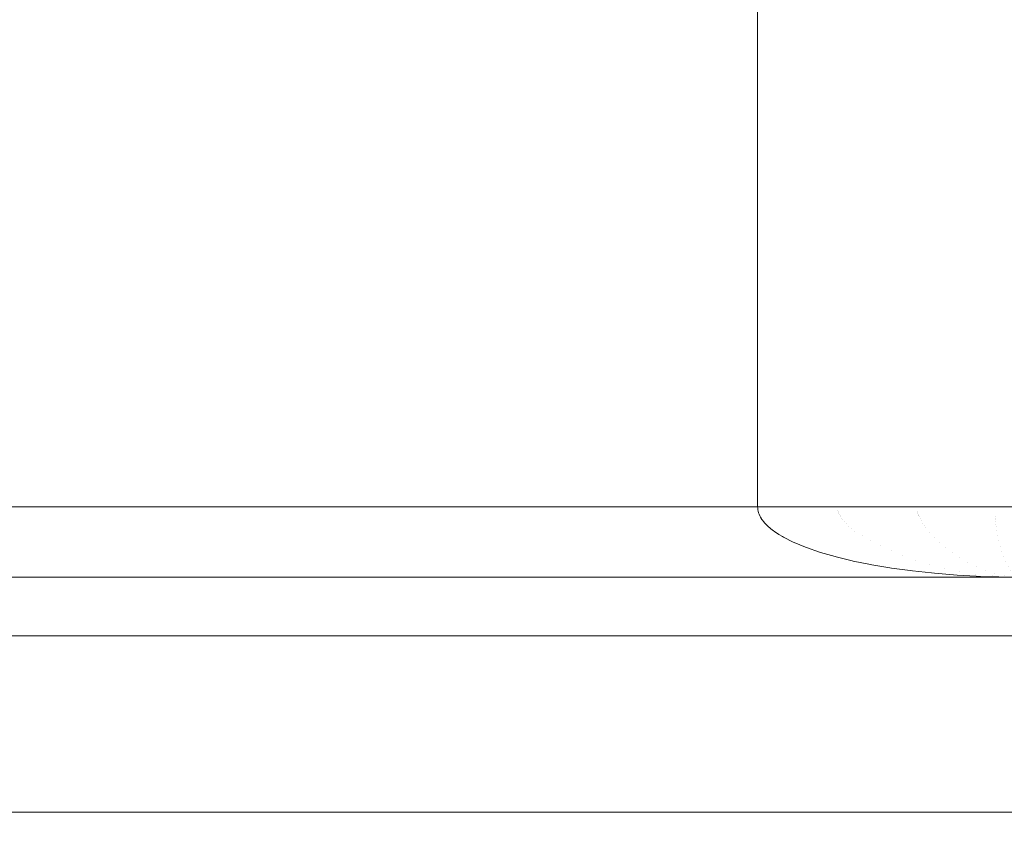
# Model space of a CAD drawing. Header units: inches. Extents: x -412 to -304, y -62 to 18.
# Tile 327 of 656: x -354.398 to -354.068, y -29.71 to -29.435. Entities that reach past the tile are written whole.
import ezdxf

# ---------------------------------------------------------------- set-up
doc = ezdxf.new("R2010")
doc.units = ezdxf.units.IN
doc.header["$LTSCALE"] = 32
doc.header["$MEASUREMENT"] = 0
for name, color, linetype, lineweight in [('Black', 7, 'Continuous', 18), ('Drawing', 7, 'Continuous', 18), ('GDSPowerModule-White', 7, 'Continuous', 13), ('None', 7, 'Continuous', 18), ('SolidLine', 7, 'Continuous', 15), ('Wood_1-H', 7, 'Continuous', 13)]:
    doc.layers.add(name, color=color, linetype=linetype, lineweight=lineweight)

# ---------------------------------------------------------------- blocks, each defined once
blk = doc.blocks.new('Group-20')
at = {"layer": 'Black'}
for points in [[(-34.54794, 16.53613, 28.9791), (34.54794, 16.53613, 28.9791), (34.54794, -16.53613, 28.9791), (-34.54794, -16.53613, 28.9791)], [(-34.54794, 16.53613, 27.70079), (34.54794, 16.53613, 27.70079), (34.54794, -16.53613, 27.70079), (-34.54794, -16.53613, 27.70079)]]:
    blk.add_3dface(points, dxfattribs=at)
at = {"layer": 'Wood_1-H'}
for points in [[(-35.96494, 17.95313, 28.99879), (35.96494, 17.95313, 28.99879), (35.96494, -17.95313, 28.99879), (-35.96494, -17.95313, 28.99879)], [(-35.96494, 17.95313, 28.9791), (35.96494, 17.95313, 28.9791), (35.96494, -17.95313, 28.9791), (-35.96494, -17.95313, 28.9791)]]:
    blk.add_3dface(points, dxfattribs=at)
blk = doc.blocks.new('MpHtAdjTrough-1095 (3D)')
at = {"layer": 'Black'}
for points in [[(-17.3622, 7.15669, -4.03907), (17.3622, 7.15669, -4.03907), (17.3622, 2.59974, -4.03907), (-17.3622, 2.59974, -4.03907)], [(17.3622, 7.15669, -3.97923), (-17.3622, 7.15669, -3.97923), (-17.3622, 2.61996, -3.97923), (17.3622, 2.61996, -3.97923)]]:
    blk.add_3dface(points, dxfattribs=at)
blk = doc.blocks.new('MP-Hardwire (3D)')
at = {"layer": 'Black'}
for points, invisible_edges in [([(-4.13831, 0.4331, -1.496), (-4.13831, -0.43305, -1.496), (-6.57222, -0.47242, -1.496), (-6.57222, 0.82644, -1.496)], 10), ([(5.42778, 0.76766), (-6.89244, -0.27599), (-6.88472, -0.27565)], 9), ([(-6.79748, 0.34873), (-6.89244, -0.27599), (5.42778, 0.76766)], 11), ([(-6.88472, -0.27565), (5.66357, 0.31982), (5.66, 0.32668), (5.42778, 0.76766)], 13), ([(-6.88472, -0.27565), (5.66772, 0.3133), (5.66357, 0.31982)], 9), ([(5.67243, 0.30717), (5.66772, 0.3133), (-6.88472, -0.27565)], 10), ([(-6.88472, -0.27565), (-6.87699, -0.27599), (5.67765, 0.30148), (5.67243, 0.30717)], 10), ([(-6.87699, -0.27599), (-6.86933, -0.277), (5.67765, 0.30148)], 10), ([(5.67765, 0.30148), (-6.86933, -0.277), (-6.86179, -0.27867)], 9), ([(5.67765, 0.30148), (-6.86179, -0.27867), (-6.85442, -0.28099)], 9), ([(-6.85442, -0.28099), (-6.84728, -0.28395), (5.67765, 0.30148)], 10), ([(-6.84728, -0.28395), (-6.84042, -0.28752), (5.67765, 0.30148)], 10), ([(5.67765, 0.30148), (-6.84042, -0.28752), (-6.83391, -0.29167)], 9), ([(5.67765, 0.30148), (-6.83391, -0.29167), (-6.82778, -0.29638)], 9), ([(-6.82778, -0.29638), (-6.82208, -0.3016), (5.67765, 0.30148)], 10), ([(5.67765, 0.30148), (-6.82208, -0.3016), (-6.81686, -0.30729)], 9), ([(-6.81686, -0.30729), (-6.81215, -0.31342), (5.67765, 0.30148)], 10), ([(5.67765, 0.30148), (-6.81215, -0.31342), (-6.808, -0.31994)], 9), ([(-6.808, -0.31994), (-6.80443, -0.3268), (5.67765, 0.30148)], 10), ([(-6.80443, -0.3268), (-6.80147, -0.33394), (5.67765, 0.30148)], 10), ([(5.67765, 0.30148), (-6.80147, -0.33394), (-6.79915, -0.34131)], 9), ([(-6.79915, -0.34131), (-6.79748, -0.34885), (5.67765, 0.30148)], 10), ([(5.67765, 0.30148), (-6.79748, -0.34885), (-6.79647, -0.35651)], 9), ([(-6.79647, -0.35651), (-6.79613, -0.36423), (5.67765, 0.30148)], 10), ([(5.68334, 0.29625), (5.67765, 0.30148), (-6.79613, -0.36423), (5.74028, -0.27565)], 14)]:
    blk.add_3dface(points, dxfattribs=dict(at, invisible_edges=invisible_edges))
for points in [[(-4.13831, 0.4331, -1.496), (-4.13831, 0.4331, -1.06471), (-4.13831, -0.43305, -1.06471), (-4.13831, -0.43305, -1.496)], [(-4.13831, -0.43305, -1.06471), (-4.13831, 0.4331, -1.06471), (-3.78398, 0.4331, -1.06471), (-3.78398, -0.43305, -1.06471)]]:
    blk.add_3dface(points, dxfattribs=at)
at = {"layer": 'GDSPowerModule-White'}
for points in [[(-4.13831, -0.43305, -1.57474), (-4.19736, -0.49044, -1.496), (-4.19736, 0.49049, -1.496), (-4.13831, 0.4331, -1.57474)], [(-4.13831, 0.4331, -1.496), (-4.13831, -0.43305, -1.496), (-4.13831, -0.43305, -1.57474), (-4.13831, 0.4331, -1.57474)], [(-4.095, 0.39179, -1.51325), (-3.82728, 0.39179, -1.51325), (-3.82728, 0.07742, -1.5152), (-4.095, 0.07742, -1.5152)]]:
    blk.add_3dface(points, dxfattribs=at)
for points, invisible_edges in [([(-4.19736, 0.49049, -1.496), (-4.19736, -0.49044, -1.496), (-4.13831, -0.43305, -1.496), (-4.13831, 0.4331, -1.496)], 10), ([(-4.11862, 0.39164, -1.48963), (-4.11853, 0.39165, -1.49165), (-4.11851, -0.00349, -1.49413)], 10), ([(-4.11851, -0.00349, -1.49413), (-4.11857, -0.00525, -1.49367), (-4.11862, 0.39164, -1.48963)], 10), ([(-4.11857, -0.00525, -1.49367), (-4.11862, -0.0112, -1.49212), (-4.11862, 0.39164, -1.48963)], 8), ([(-4.11862, -0.41455, -1.49276), (-4.11862, 0.33842, -1.29101), (-4.11862, 0.39164, -1.48963), (-4.11862, -0.0112, -1.49212)], 8), ([(-4.11853, 0.39165, -1.49169), (-4.11826, 0.39167, -1.49373), (-4.11825, 0.00417, -1.49613)], 10), ([(-4.11825, 0.00417, -1.49613), (-4.11833, 0.00269, -1.49574), (-4.11853, 0.39165, -1.49169)], 10), ([(-4.11853, 0.39165, -1.49165), (-4.11853, 0.39165, -1.49169), (-4.11851, -0.00349, -1.49413)], 10), ([(-4.11833, 0.00269, -1.49574), (-4.11851, -0.00349, -1.49413), (-4.11853, 0.39165, -1.49169)], 10), ([(-4.11826, 0.39167, -1.49373), (-4.11784, 0.39168, -1.49562), (-4.1178, 0.01172, -1.49809)], 10), ([(-4.1178, 0.01172, -1.49809), (-4.1179, 0.0105, -1.49777), (-4.11826, 0.39167, -1.49373)], 10), ([(-4.1179, 0.0105, -1.49777), (-4.11825, 0.00417, -1.49613), (-4.11826, 0.39167, -1.49373)], 10), ([(-4.11784, 0.39168, -1.49562), (-4.11782, 0.39168, -1.49574), (-4.1178, 0.01172, -1.49809)], 10), ([(-4.11729, 0.01811, -1.49975), (-4.11782, 0.39168, -1.49574), (-4.11731, 0.39169, -1.49734)], 9), ([(-4.11729, 0.01811, -1.49975), (-4.1178, 0.01172, -1.49809), (-4.11782, 0.39168, -1.49574)], 10), ([(-4.11731, 0.39169, -1.49734), (-4.11724, 0.39169, -1.49756), (-4.11729, 0.01811, -1.49975)], 10), ([(-4.11719, 0.01909, -1.50001), (-4.11729, 0.01811, -1.49975), (-4.11724, 0.39169, -1.49756)], 10), ([(-4.11724, 0.39169, -1.49756), (-4.1172, 0.39169, -1.49771), (-4.11719, 0.01909, -1.50001)], 10), ([(-4.11651, 0.02546, -1.50167), (-4.1172, 0.39169, -1.49771), (-4.11648, 0.3917, -1.49944)], 9), ([(-4.11651, 0.02546, -1.50167), (-4.11719, 0.01909, -1.50001), (-4.1172, 0.39169, -1.49771)], 10), ([(-4.1164, 0.02624, -1.50187), (-4.11651, 0.02546, -1.50167), (-4.11648, 0.3917, -1.49944)], 10), ([(-4.11648, 0.3917, -1.49944), (-4.11641, 0.3917, -1.49961), (-4.1164, 0.02624, -1.50187)], 10), ([(-4.11641, 0.3917, -1.49961), (-4.11546, 0.39171, -1.50144), (-4.11545, 0.03309, -1.50366)], 10), ([(-4.11545, 0.03309, -1.50366), (-4.11555, 0.03248, -1.5035), (-4.11641, 0.3917, -1.49961)], 10), ([(-4.11555, 0.03248, -1.5035), (-4.1164, 0.02624, -1.50187), (-4.11641, 0.3917, -1.49961)], 10), ([(-4.11444, 0.03913, -1.50523), (-4.11546, 0.39171, -1.50144), (-4.11448, 0.39172, -1.50298)], 9), ([(-4.11444, 0.03913, -1.50523), (-4.11545, 0.03309, -1.50366), (-4.11546, 0.39171, -1.50144)], 10), ([(-4.11448, 0.39172, -1.50298), (-4.11437, 0.39172, -1.50314), (-4.11434, 0.03961, -1.50535)], 10), ([(-4.11434, 0.03961, -1.50535), (-4.11444, 0.03913, -1.50523), (-4.11448, 0.39172, -1.50298)], 10), ([(-4.11437, 0.39172, -1.50314), (-4.11435, 0.39172, -1.50318), (-4.11434, 0.03961, -1.50535)], 10), ([(-4.11318, 0.04536, -1.50685), (-4.11435, 0.39172, -1.50318), (-4.11324, 0.39173, -1.50462)], 9), ([(-4.11318, 0.04536, -1.50685), (-4.11434, 0.03961, -1.50535), (-4.11435, 0.39172, -1.50318)], 10), ([(-4.11324, 0.39173, -1.50462), (-4.11309, 0.39173, -1.50481), (-4.11309, 0.04575, -1.50695)], 10), ([(-4.11309, 0.04575, -1.50695), (-4.11318, 0.04536, -1.50685), (-4.11324, 0.39173, -1.50462)], 10), ([(-4.1118, 0.05111, -1.50835), (-4.11309, 0.39173, -1.50481), (-4.11186, 0.39174, -1.50616)], 9), ([(-4.1118, 0.05111, -1.50835), (-4.11309, 0.04575, -1.50695), (-4.11309, 0.39173, -1.50481)], 10), ([(-4.11186, 0.39174, -1.50616), (-4.1117, 0.39174, -1.50633), (-4.1117, 0.05145, -1.50843)], 10), ([(-4.1117, 0.05145, -1.50843), (-4.1118, 0.05111, -1.50835), (-4.11186, 0.39174, -1.50616)], 10), ([(-4.1117, 0.39174, -1.50633), (-4.11122, 0.39175, -1.50677), (-4.11018, 0.05667, -1.50979)], 10), ([(-4.11018, 0.05667, -1.50979), (-4.11029, 0.05635, -1.50971), (-4.1117, 0.39174, -1.50633)], 10), ([(-4.11029, 0.05635, -1.50971), (-4.1117, 0.05145, -1.50843), (-4.1117, 0.39174, -1.50633)], 10), ([(-4.11018, 0.05667, -1.50979), (-4.11122, 0.39175, -1.50677), (-4.11033, 0.39175, -1.50759)], 9), ([(-4.11033, 0.39175, -1.50759), (-4.11018, 0.39175, -1.50773), (-4.11018, 0.05667, -1.50979)], 10), ([(-4.10867, 0.06106, -1.51094), (-4.11018, 0.39175, -1.50773), (-4.10866, 0.39176, -1.50889)], 9), ([(-4.10867, 0.06106, -1.51094), (-4.11018, 0.05667, -1.50979), (-4.11018, 0.39175, -1.50773)], 10), ([(-4.10854, 0.06137, -1.51102), (-4.10867, 0.06106, -1.51094), (-4.10866, 0.39176, -1.50889)], 10), ([(-4.10866, 0.39176, -1.50889), (-4.10855, 0.39176, -1.50898), (-4.10854, 0.06137, -1.51102)], 10), ([(-4.10855, 0.39176, -1.50898), (-4.10848, 0.39176, -1.50902), (-4.10681, 0.06552, -1.5121)], 10), ([(-4.10681, 0.06552, -1.5121), (-4.10697, 0.06521, -1.51202), (-4.10855, 0.39176, -1.50898)], 10), ([(-4.10697, 0.06521, -1.51202), (-4.10854, 0.06137, -1.51102), (-4.10855, 0.39176, -1.50898)], 10), ([(-4.10848, 0.39176, -1.50902), (-4.10684, 0.39177, -1.51007), (-4.10681, 0.06552, -1.5121)], 10), ([(-4.10684, 0.39177, -1.51007), (-4.10681, 0.39177, -1.51009), (-4.10681, 0.06552, -1.5121)], 10), ([(-4.10681, 0.39177, -1.51009), (-4.10629, 0.39177, -1.51036), (-4.10498, 0.06911, -1.51303)], 10), ([(-4.10498, 0.06911, -1.51303), (-4.10518, 0.06877, -1.51294), (-4.10681, 0.39177, -1.51009)], 10), ([(-4.10518, 0.06877, -1.51294), (-4.10681, 0.06552, -1.5121), (-4.10681, 0.39177, -1.51009)], 10), ([(-4.10629, 0.39177, -1.51036), (-4.10498, 0.39177, -1.51104), (-4.10498, 0.06911, -1.51303)], 10), ([(-4.10498, 0.39177, -1.51104), (-4.10332, 0.07174, -1.51372), (-4.10426, 0.07033, -1.51335)], 9), ([(-4.10498, 0.39177, -1.51104), (-4.10483, 0.39177, -1.5111), (-4.10308, 0.07206, -1.5138)], 10), ([(-4.10308, 0.07206, -1.5138), (-4.10332, 0.07174, -1.51372), (-4.10498, 0.39177, -1.51104)], 10), ([(-4.10426, 0.07033, -1.51335), (-4.10498, 0.06911, -1.51303), (-4.10498, 0.39177, -1.51104)], 10), ([(-4.10308, 0.07206, -1.5138), (-4.10483, 0.39177, -1.5111), (-4.10451, 0.39177, -1.51123)], 9), ([(-4.10451, 0.39177, -1.51123), (-4.10308, 0.39178, -1.51183), (-4.10308, 0.07206, -1.5138)], 10), ([(-4.10308, 0.39178, -1.51183), (-4.10141, 0.07409, -1.51433), (-4.10237, 0.07299, -1.51404)], 9), ([(-4.10111, 0.07439, -1.51441), (-4.10141, 0.07409, -1.51433), (-4.10308, 0.39178, -1.51183), (-4.10303, 0.39178, -1.51184)], 10), ([(-4.10237, 0.07299, -1.51404), (-4.10308, 0.07206, -1.5138), (-4.10308, 0.39178, -1.51183)], 10), ([(-4.10303, 0.39178, -1.51184), (-4.10258, 0.39178, -1.51198), (-4.10111, 0.07439, -1.51441)], 10), ([(-4.10111, 0.07439, -1.51441), (-4.10258, 0.39178, -1.51198), (-4.10186, 0.39178, -1.51221)], 9), ([(-4.10186, 0.39178, -1.51221), (-4.10111, 0.39178, -1.51245), (-4.10111, 0.07439, -1.51441)], 10), ([(-4.10111, 0.39178, -1.51245), (-4.09947, 0.07582, -1.51478), (-4.09996, 0.07545, -1.51468)], 9), ([(-4.10111, 0.39178, -1.51245), (-4.10082, 0.39178, -1.51251), (-4.0991, 0.07607, -1.51485)], 10), ([(-4.0991, 0.07607, -1.51485), (-4.09947, 0.07582, -1.51478), (-4.10111, 0.39178, -1.51245)], 10), ([(-4.09996, 0.07545, -1.51468), (-4.10044, 0.07503, -1.51458), (-4.10111, 0.39178, -1.51245)], 10), ([(-4.10044, 0.07503, -1.51458), (-4.10111, 0.07439, -1.51441), (-4.10111, 0.39178, -1.51245)], 10), ([(-4.0991, 0.07607, -1.51485), (-4.10082, 0.39178, -1.51251), (-4.09995, 0.39178, -1.5127)], 9), ([(-4.09995, 0.39178, -1.5127), (-4.09989, 0.39178, -1.51272), (-4.0991, 0.07607, -1.51485)], 10), ([(-4.09989, 0.39178, -1.51272), (-4.09912, 0.39178, -1.51289), (-4.0991, 0.07607, -1.51485)], 10), ([(-4.09912, 0.39178, -1.51289), (-4.0991, 0.39178, -1.51289), (-4.0991, 0.07607, -1.51485)], 10), ([(-4.0991, 0.39178, -1.51289), (-4.09845, 0.39179, -1.51298), (-4.09706, 0.07708, -1.51511)], 10), ([(-4.0991, 0.39178, -1.51289), (-4.09848, 0.07645, -1.51495), (-4.09897, 0.07616, -1.51487)], 9), ([(-4.0991, 0.39178, -1.51289), (-4.09798, 0.07671, -1.51501), (-4.09848, 0.07645, -1.51495)], 9), ([(-4.09897, 0.07616, -1.51487), (-4.0991, 0.07607, -1.51485), (-4.0991, 0.39178, -1.51289)], 10), ([(-4.0991, 0.39178, -1.51289), (-4.09749, 0.07693, -1.51507), (-4.09798, 0.07671, -1.51501)], 9), ([(-4.09706, 0.07708, -1.51511), (-4.09749, 0.07693, -1.51507), (-4.0991, 0.39178, -1.51289)], 10), ([(-4.09845, 0.39179, -1.51298), (-4.0978, 0.39179, -1.51306), (-4.09706, 0.07708, -1.51511)], 10), ([(-4.09706, 0.07708, -1.51511), (-4.0978, 0.39179, -1.51306), (-4.09717, 0.39179, -1.51315)], 9), ([(-4.09717, 0.39179, -1.51315), (-4.09706, 0.39179, -1.51316), (-4.09706, 0.07708, -1.51511)], 10), ([(-4.09706, 0.39179, -1.51316), (-4.09649, 0.07724, -1.51515), (-4.09699, 0.07711, -1.51511)], 9), ([(-4.09706, 0.39179, -1.51316), (-4.096, 0.07734, -1.51518), (-4.09649, 0.07724, -1.51515)], 9), ([(-4.09699, 0.07711, -1.51511), (-4.09706, 0.07708, -1.51511), (-4.09706, 0.39179, -1.51316)], 10), ([(-4.09706, 0.39179, -1.51316), (-4.0955, 0.0774, -1.51519), (-4.096, 0.07734, -1.51518)], 9), ([(-4.09706, 0.39179, -1.51316), (-4.09606, 0.39179, -1.51321), (-4.095, 0.07742, -1.5152)], 10), ([(-4.095, 0.07742, -1.5152), (-4.0955, 0.0774, -1.51519), (-4.09706, 0.39179, -1.51316)], 10), ([(-4.09606, 0.39179, -1.51321), (-4.09553, 0.39179, -1.51323), (-4.095, 0.07742, -1.5152)], 10), ([(-4.09553, 0.39179, -1.51323), (-4.095, 0.39179, -1.51325), (-4.095, 0.07742, -1.5152)], 8), ([(-4.11862, 0.33842, -1.29101), (-4.11862, -0.41455, -1.49276), (-3.80366, -0.41455, -1.49276), (-3.80366, 0.33842, -1.29101)], 10), ([(-4.09947, 0.07582, -1.51478), (-4.0991, 0.07607, -1.51485), (-4.09802, 0.04978, -1.51632)], 10), ([(-4.0991, 0.07607, -1.51485), (-4.09897, 0.07616, -1.51487), (-4.09802, 0.04978, -1.51632)], 10), ([(-4.09897, 0.07616, -1.51487), (-4.09848, 0.07645, -1.51495), (-4.09764, 0.04998, -1.51636)], 10), ([(-4.09764, 0.04998, -1.51636), (-4.09802, 0.04978, -1.51632), (-4.09897, 0.07616, -1.51487)], 11), ([(-4.09848, 0.07645, -1.51495), (-4.09798, 0.07671, -1.51501), (-4.09726, 0.05015, -1.5164)], 10), ([(-4.09726, 0.05015, -1.5164), (-4.09764, 0.04998, -1.51636), (-4.09848, 0.07645, -1.51495)], 11), ([(-4.09798, 0.07671, -1.51501), (-4.09749, 0.07693, -1.51507), (-4.09688, 0.05029, -1.51643)], 10), ([(-4.09688, 0.05029, -1.51643), (-4.09726, 0.05015, -1.5164), (-4.09798, 0.07671, -1.51501)], 11), ([(-4.09749, 0.07693, -1.51507), (-4.09706, 0.07708, -1.51511), (-4.0965, 0.05041, -1.51646)], 10), ([(-4.0965, 0.05041, -1.51646), (-4.09688, 0.05029, -1.51643), (-4.09749, 0.07693, -1.51507)], 11), ([(-4.09706, 0.07708, -1.51511), (-4.09699, 0.07711, -1.51511), (-4.0965, 0.05041, -1.51646)], 10), ([(-4.09699, 0.07711, -1.51511), (-4.09649, 0.07724, -1.51515), (-4.09612, 0.05051, -1.51648)], 10), ([(-4.09612, 0.05051, -1.51648), (-4.0965, 0.05041, -1.51646), (-4.09699, 0.07711, -1.51511)], 11), ([(-4.096, 0.07734, -1.51518), (-4.09575, 0.05057, -1.51649), (-4.09612, 0.05051, -1.51648), (-4.09649, 0.07724, -1.51515)], 7), ([(-4.0955, 0.0774, -1.51519), (-4.09537, 0.05061, -1.5165), (-4.09575, 0.05057, -1.51649), (-4.096, 0.07734, -1.51518)], 7), ([(-4.095, 0.07742, -1.5152), (-4.095, 0.05063, -1.51651), (-4.09537, 0.05061, -1.5165), (-4.0955, 0.0774, -1.51519)], 6), ([(-3.82728, 0.05063, -1.51651), (-4.095, 0.05063, -1.51651), (-4.095, 0.07742, -1.5152), (-3.82728, 0.07742, -1.5152)], 1), ([(-4.10308, 0.07206, -1.5138), (-4.10237, 0.07299, -1.51404), (-4.10073, 0.04765, -1.51582)], 10), ([(-4.10237, 0.07299, -1.51404), (-4.10141, 0.07409, -1.51433), (-4.09994, 0.04839, -1.516)], 10), ([(-4.09994, 0.04839, -1.516), (-4.10073, 0.04765, -1.51582), (-4.10237, 0.07299, -1.51404)], 11), ([(-4.10141, 0.07409, -1.51433), (-4.10111, 0.07439, -1.51441), (-4.09917, 0.04902, -1.51615)], 10), ([(-4.09917, 0.04902, -1.51615), (-4.09994, 0.04839, -1.516), (-4.10141, 0.07409, -1.51433)], 11), ([(-4.10111, 0.07439, -1.51441), (-4.10044, 0.07503, -1.51458), (-4.09917, 0.04902, -1.51615)], 10), ([(-4.10044, 0.07503, -1.51458), (-4.09996, 0.07545, -1.51468), (-4.09878, 0.0493, -1.51621)], 10), ([(-4.09878, 0.0493, -1.51621), (-4.09917, 0.04902, -1.51615), (-4.10044, 0.07503, -1.51458)], 11), ([(-4.09996, 0.07545, -1.51468), (-4.09947, 0.07582, -1.51478), (-4.0984, 0.04955, -1.51627)], 10), ([(-4.0984, 0.04955, -1.51627), (-4.09878, 0.0493, -1.51621), (-4.09996, 0.07545, -1.51468)], 11), ([(-4.09802, 0.04978, -1.51632), (-4.0984, 0.04955, -1.51627), (-4.09947, 0.07582, -1.51478)], 11), ([(-4.10498, 0.06911, -1.51303), (-4.10426, 0.07033, -1.51335), (-4.10233, 0.04585, -1.51537)], 10), ([(-4.10426, 0.07033, -1.51335), (-4.10332, 0.07174, -1.51372), (-4.10152, 0.0468, -1.51561)], 10), ([(-4.10152, 0.0468, -1.51561), (-4.10233, 0.04585, -1.51537), (-4.10426, 0.07033, -1.51335)], 11), ([(-4.10332, 0.07174, -1.51372), (-4.10308, 0.07206, -1.5138), (-4.10073, 0.04765, -1.51582)], 10), ([(-4.10073, 0.04765, -1.51582), (-4.10152, 0.0468, -1.51561), (-4.10332, 0.07174, -1.51372)], 11), ([(-4.10681, 0.06552, -1.5121), (-4.10518, 0.06877, -1.51294), (-4.10314, 0.04479, -1.51509)], 10), ([(-4.10518, 0.06877, -1.51294), (-4.10498, 0.06911, -1.51303), (-4.10233, 0.04585, -1.51537)], 10), ([(-4.10233, 0.04585, -1.51537), (-4.10314, 0.04479, -1.51509), (-4.10518, 0.06877, -1.51294)], 11), ([(-4.10854, 0.06137, -1.51102), (-4.10697, 0.06521, -1.51202), (-4.10478, 0.04237, -1.51442)], 10), ([(-4.10697, 0.06521, -1.51202), (-4.10681, 0.06552, -1.5121), (-4.10314, 0.04479, -1.51509)], 10), ([(-4.10314, 0.04479, -1.51509), (-4.10478, 0.04237, -1.51442), (-4.10697, 0.06521, -1.51202)], 11), ([(-4.11018, 0.05667, -1.50979), (-4.10867, 0.06106, -1.51094), (-4.10645, 0.03954, -1.51357)], 10), ([(-4.10867, 0.06106, -1.51094), (-4.10854, 0.06137, -1.51102), (-4.10478, 0.04237, -1.51442)], 10), ([(-4.10478, 0.04237, -1.51442), (-4.10645, 0.03954, -1.51357), (-4.10867, 0.06106, -1.51094)], 11), ([(-4.1117, 0.05145, -1.50843), (-4.11029, 0.05635, -1.50971), (-4.10813, 0.03631, -1.51253)], 10), ([(-4.11029, 0.05635, -1.50971), (-4.11018, 0.05667, -1.50979), (-4.10645, 0.03954, -1.51357)], 10), ([(-4.10645, 0.03954, -1.51357), (-4.10813, 0.03631, -1.51253), (-4.11029, 0.05635, -1.50971)], 11), ([(-4.11309, 0.04575, -1.50695), (-4.1118, 0.05111, -1.50835), (-4.10978, 0.03269, -1.51129)], 10), ([(-4.1118, 0.05111, -1.50835), (-4.1117, 0.05145, -1.50843), (-4.10813, 0.03631, -1.51253)], 10), ([(-4.10813, 0.03631, -1.51253), (-4.10978, 0.03269, -1.51129), (-4.1118, 0.05111, -1.50835)], 11), ([(-4.09878, 0.0493, -1.51621), (-4.0984, 0.04955, -1.51627), (-4.09776, 0.02348, -1.51991)], 11), ([(-4.0984, 0.04955, -1.51627), (-4.09802, 0.04978, -1.51632), (-4.09744, 0.0236, -1.51995)], 11), ([(-4.09744, 0.0236, -1.51995), (-4.09776, 0.02348, -1.51991), (-4.0984, 0.04955, -1.51627)], 11), ([(-4.09802, 0.04978, -1.51632), (-4.09764, 0.04998, -1.51636), (-4.09713, 0.0237, -1.51998)], 11), ([(-4.09713, 0.0237, -1.51998), (-4.09744, 0.0236, -1.51995), (-4.09802, 0.04978, -1.51632)], 11), ([(-4.09764, 0.04998, -1.51636), (-4.09726, 0.05015, -1.5164), (-4.09682, 0.02379, -1.52001)], 11), ([(-4.09682, 0.02379, -1.52001), (-4.09713, 0.0237, -1.51998), (-4.09764, 0.04998, -1.51636)], 11), ([(-4.09726, 0.05015, -1.5164), (-4.09688, 0.05029, -1.51643), (-4.09651, 0.02387, -1.52004)], 11), ([(-4.09651, 0.02387, -1.52004), (-4.09682, 0.02379, -1.52001), (-4.09726, 0.05015, -1.5164)], 11), ([(-4.0965, 0.05041, -1.51646), (-4.0962, 0.02393, -1.52006), (-4.09651, 0.02387, -1.52004), (-4.09688, 0.05029, -1.51643)], 15), ([(-4.09612, 0.05051, -1.51648), (-4.0959, 0.02398, -1.52007), (-4.0962, 0.02393, -1.52006), (-4.0965, 0.05041, -1.51646)], 15), ([(-4.09575, 0.05057, -1.51649), (-4.0956, 0.02401, -1.52008), (-4.0959, 0.02398, -1.52007), (-4.09612, 0.05051, -1.51648)], 15), ([(-4.09537, 0.05061, -1.5165), (-4.0953, 0.02403, -1.52009), (-4.0956, 0.02401, -1.52008), (-4.09575, 0.05057, -1.51649)], 15), ([(-4.095, 0.05063, -1.51651), (-4.095, 0.02404, -1.52009), (-4.0953, 0.02403, -1.52009), (-4.09537, 0.05061, -1.5165)], 14), ([(-3.82728, 0.02404, -1.52009), (-4.095, 0.02404, -1.52009), (-4.095, 0.05063, -1.51651), (-3.82728, 0.05063, -1.51651)], 5), ([(-4.10233, 0.04585, -1.51537), (-4.10152, 0.0468, -1.51561), (-4.10044, 0.02203, -1.51937)], 11), ([(-4.10152, 0.0468, -1.51561), (-4.10073, 0.04765, -1.51582), (-4.09974, 0.02248, -1.51955)], 11), ([(-4.09974, 0.02248, -1.51955), (-4.10044, 0.02203, -1.51937), (-4.10152, 0.0468, -1.51561)], 11), ([(-4.10073, 0.04765, -1.51582), (-4.09994, 0.04839, -1.516), (-4.09906, 0.02287, -1.5197)], 11), ([(-4.09906, 0.02287, -1.5197), (-4.09974, 0.02248, -1.51955), (-4.10073, 0.04765, -1.51582)], 11), ([(-4.09994, 0.04839, -1.516), (-4.09917, 0.04902, -1.51615), (-4.0984, 0.0232, -1.51982)], 11), ([(-4.0984, 0.0232, -1.51982), (-4.09906, 0.02287, -1.5197), (-4.09994, 0.04839, -1.516)], 11), ([(-4.09917, 0.04902, -1.51615), (-4.09878, 0.0493, -1.51621), (-4.09807, 0.02335, -1.51987)], 11), ([(-4.09807, 0.02335, -1.51987), (-4.0984, 0.0232, -1.51982), (-4.09917, 0.04902, -1.51615)], 11), ([(-4.09776, 0.02348, -1.51991), (-4.09807, 0.02335, -1.51987), (-4.09878, 0.0493, -1.51621)], 11), ([(-4.11434, 0.03961, -1.50535), (-4.11318, 0.04536, -1.50685), (-4.1114, 0.0287, -1.50983)], 10), ([(-4.11318, 0.04536, -1.50685), (-4.11309, 0.04575, -1.50695), (-4.10978, 0.03269, -1.51129)], 10), ([(-4.10978, 0.03269, -1.51129), (-4.1114, 0.0287, -1.50983), (-4.11318, 0.04536, -1.50685)], 11), ([(-4.10478, 0.04237, -1.51442), (-4.10314, 0.04479, -1.51509), (-4.10191, 0.02097, -1.5189)], 11), ([(-4.10314, 0.04479, -1.51509), (-4.10233, 0.04585, -1.51537), (-4.10116, 0.02153, -1.51915)], 11), ([(-4.10116, 0.02153, -1.51915), (-4.10191, 0.02097, -1.5189), (-4.10314, 0.04479, -1.51509)], 11), ([(-4.10044, 0.02203, -1.51937), (-4.10116, 0.02153, -1.51915), (-4.10233, 0.04585, -1.51537)], 11), ([(-4.10645, 0.03954, -1.51357), (-4.10478, 0.04237, -1.51442), (-4.10347, 0.01966, -1.51826)], 11), ([(-4.10191, 0.02097, -1.5189), (-4.10347, 0.01966, -1.51826), (-4.10478, 0.04237, -1.51442)], 11), ([(-4.11545, 0.03309, -1.50366), (-4.11444, 0.03913, -1.50523), (-4.11293, 0.02437, -1.50814)], 10), ([(-4.11444, 0.03913, -1.50523), (-4.11434, 0.03961, -1.50535), (-4.1114, 0.0287, -1.50983)], 10), ([(-4.1114, 0.0287, -1.50983), (-4.11293, 0.02437, -1.50814), (-4.11444, 0.03913, -1.50523)], 11), ([(-4.10813, 0.03631, -1.51253), (-4.10645, 0.03954, -1.51357), (-4.10512, 0.01813, -1.51742)], 11), ([(-4.10347, 0.01966, -1.51826), (-4.10512, 0.01813, -1.51742), (-4.10645, 0.03954, -1.51357)], 11), ([(-4.11555, 0.03248, -1.5035), (-4.11545, 0.03309, -1.50366), (-4.11293, 0.02437, -1.50814)], 10), ([(-4.10978, 0.03269, -1.51129), (-4.10813, 0.03631, -1.51253), (-4.10683, 0.01635, -1.51635)], 11), ([(-4.10512, 0.01813, -1.51742), (-4.10683, 0.01635, -1.51635), (-4.10813, 0.03631, -1.51253)], 11), ([(-4.1164, 0.02624, -1.50187), (-4.11555, 0.03248, -1.5035), (-4.11436, 0.01971, -1.50624)], 10), ([(-4.11293, 0.02437, -1.50814), (-4.11436, 0.01971, -1.50624), (-4.11555, 0.03248, -1.5035)], 11), ([(-4.1114, 0.0287, -1.50983), (-4.10978, 0.03269, -1.51129), (-4.10858, 0.01434, -1.51501)], 11), ([(-4.10683, 0.01635, -1.51635), (-4.10858, 0.01434, -1.51501), (-4.10978, 0.03269, -1.51129)], 11), ([(-4.11293, 0.02437, -1.50814), (-4.1114, 0.0287, -1.50983), (-4.11032, 0.0121, -1.51338)], 11), ([(-4.10858, 0.01434, -1.51501), (-4.11032, 0.0121, -1.51338), (-4.1114, 0.0287, -1.50983)], 11), ([(-4.11719, 0.01909, -1.50001), (-4.11651, 0.02546, -1.50167), (-4.11563, 0.01477, -1.50413)], 10), ([(-4.11651, 0.02546, -1.50167), (-4.1164, 0.02624, -1.50187), (-4.11436, 0.01971, -1.50624)], 10), ([(-4.11436, 0.01971, -1.50624), (-4.11563, 0.01477, -1.50413), (-4.11651, 0.02546, -1.50167)], 11), ([(-4.11436, 0.01971, -1.50624), (-4.11293, 0.02437, -1.50814), (-4.11203, 0.00964, -1.51146)], 11), ([(-4.11032, 0.0121, -1.51338), (-4.11203, 0.00964, -1.51146), (-4.11293, 0.02437, -1.50814)], 11), ([(-4.09906, 0.02287, -1.5197), (-4.0984, 0.0232, -1.51982), (-4.09814, -0.00225, -1.52555)], 11), ([(-4.09807, 0.02335, -1.51987), (-4.09784, -0.00223, -1.52562), (-4.09814, -0.00225, -1.52555), (-4.0984, 0.0232, -1.51982)], 15), ([(-4.09776, 0.02348, -1.51991), (-4.09754, -0.00221, -1.52568), (-4.09784, -0.00223, -1.52562), (-4.09807, 0.02335, -1.51987)], 15), ([(-4.09744, 0.0236, -1.51995), (-4.09725, -0.0022, -1.52573), (-4.09754, -0.00221, -1.52568), (-4.09776, 0.02348, -1.51991)], 15), ([(-4.09713, 0.0237, -1.51998), (-4.09696, -0.00219, -1.52578), (-4.09725, -0.0022, -1.52573), (-4.09744, 0.0236, -1.51995)], 15), ([(-4.09682, 0.02379, -1.52001), (-4.09667, -0.00218, -1.52582), (-4.09696, -0.00219, -1.52578), (-4.09713, 0.0237, -1.51998)], 15), ([(-4.09651, 0.02387, -1.52004), (-4.09639, -0.00217, -1.52585), (-4.09667, -0.00218, -1.52582), (-4.09682, 0.02379, -1.52001)], 15), ([(-4.0962, 0.02393, -1.52006), (-4.09611, -0.00216, -1.52588), (-4.09639, -0.00217, -1.52585), (-4.09651, 0.02387, -1.52004)], 15), ([(-4.0959, 0.02398, -1.52007), (-4.09583, -0.00215, -1.5259), (-4.09611, -0.00216, -1.52588), (-4.0962, 0.02393, -1.52006)], 15), ([(-4.0956, 0.02401, -1.52008), (-4.09555, -0.00215, -1.52591), (-4.09583, -0.00215, -1.5259), (-4.0959, 0.02398, -1.52007)], 15), ([(-4.0953, 0.02403, -1.52009), (-4.09527, -0.00215, -1.52592), (-4.09555, -0.00215, -1.52591), (-4.0956, 0.02401, -1.52008)], 15), ([(-4.095, 0.02404, -1.52009), (-4.095, -0.00215, -1.52592), (-4.09527, -0.00215, -1.52592), (-4.0953, 0.02403, -1.52009)], 14), ([(-3.82728, -0.00215, -1.52592), (-4.095, -0.00215, -1.52592), (-4.095, 0.02404, -1.52009), (-3.82728, 0.02404, -1.52009)], 5), ([(-4.10347, 0.01966, -1.51826), (-4.10191, 0.02097, -1.5189), (-4.1015, -0.00257, -1.52435)], 11), ([(-4.10191, 0.02097, -1.5189), (-4.10116, 0.02153, -1.51915), (-4.10078, -0.00248, -1.52468)], 11), ([(-4.10078, -0.00248, -1.52468), (-4.1015, -0.00257, -1.52435), (-4.10191, 0.02097, -1.5189)], 11), ([(-4.10116, 0.02153, -1.51915), (-4.10044, 0.02203, -1.51937), (-4.10008, -0.00241, -1.52495)], 11), ([(-4.10008, -0.00241, -1.52495), (-4.10078, -0.00248, -1.52468), (-4.10116, 0.02153, -1.51915)], 11), ([(-4.10044, 0.02203, -1.51937), (-4.09974, 0.02248, -1.51955), (-4.09941, -0.00234, -1.52519)], 11), ([(-4.09941, -0.00234, -1.52519), (-4.10008, -0.00241, -1.52495), (-4.10044, 0.02203, -1.51937)], 11), ([(-4.09974, 0.02248, -1.51955), (-4.09906, 0.02287, -1.5197), (-4.09876, -0.00229, -1.52539)], 11), ([(-4.09876, -0.00229, -1.52539), (-4.09941, -0.00234, -1.52519), (-4.09974, 0.02248, -1.51955)], 11), ([(-4.09814, -0.00225, -1.52555), (-4.09876, -0.00229, -1.52539), (-4.09906, 0.02287, -1.5197)], 11), ([(-4.1178, 0.01172, -1.49809), (-4.11729, 0.01811, -1.49975), (-4.11671, 0.00959, -1.50183)], 10), ([(-4.11729, 0.01811, -1.49975), (-4.11719, 0.01909, -1.50001), (-4.11563, 0.01477, -1.50413)], 10), ([(-4.11563, 0.01477, -1.50413), (-4.11671, 0.00959, -1.50183), (-4.11729, 0.01811, -1.49975)], 11), ([(-4.11563, 0.01477, -1.50413), (-4.11436, 0.01971, -1.50624), (-4.11364, 0.00696, -1.50925)], 11), ([(-4.11203, 0.00964, -1.51146), (-4.11364, 0.00696, -1.50925), (-4.11436, 0.01971, -1.50624)], 11), ([(-4.10683, 0.01635, -1.51635), (-4.10512, 0.01813, -1.51742), (-4.10467, -0.00307, -1.52247)], 11), ([(-4.10512, 0.01813, -1.51742), (-4.10347, 0.01966, -1.51826), (-4.10303, -0.00279, -1.52353)], 11), ([(-4.10303, -0.00279, -1.52353), (-4.10467, -0.00307, -1.52247), (-4.10512, 0.01813, -1.51742)], 11), ([(-4.1015, -0.00257, -1.52435), (-4.10303, -0.00279, -1.52353), (-4.10347, 0.01966, -1.51826)], 11), ([(-4.11671, 0.00959, -1.50183), (-4.11563, 0.01477, -1.50413), (-4.1151, 0.0041, -1.50675)], 11), ([(-4.11364, 0.00696, -1.50925), (-4.1151, 0.0041, -1.50675), (-4.11563, 0.01477, -1.50413)], 11), ([(-4.11032, 0.0121, -1.51338), (-4.10858, 0.01434, -1.51501), (-4.10817, -0.00387, -1.51949)], 11), ([(-4.10858, 0.01434, -1.51501), (-4.10683, 0.01635, -1.51635), (-4.10639, -0.00343, -1.52114)], 11), ([(-4.10639, -0.00343, -1.52114), (-4.10817, -0.00387, -1.51949), (-4.10858, 0.01434, -1.51501)], 11), ([(-4.10467, -0.00307, -1.52247), (-4.10639, -0.00343, -1.52114), (-4.10683, 0.01635, -1.51635)], 11), ([(-4.11825, 0.00417, -1.49613), (-4.1179, 0.0105, -1.49777), (-4.11758, 0.0042, -1.49938)], 10), ([(-4.1179, 0.0105, -1.49777), (-4.1178, 0.01172, -1.49809), (-4.11671, 0.00959, -1.50183)], 10), ([(-4.11671, 0.00959, -1.50183), (-4.11758, 0.0042, -1.49938), (-4.1179, 0.0105, -1.49777)], 11), ([(-4.11203, 0.00964, -1.51146), (-4.11032, 0.0121, -1.51338), (-4.10997, -0.0044, -1.51751)], 11), ([(-4.10817, -0.00387, -1.51949), (-4.10997, -0.0044, -1.51751), (-4.11032, 0.0121, -1.51338)], 11), ([(-4.11758, 0.0042, -1.49938), (-4.11671, 0.00959, -1.50183), (-4.11636, 0.00107, -1.50399)], 11), ([(-4.1151, 0.0041, -1.50675), (-4.11636, 0.00107, -1.50399), (-4.11671, 0.00959, -1.50183)], 11), ([(-4.1151, 0.0041, -1.50675), (-4.11364, 0.00696, -1.50925), (-4.1134, -0.00574, -1.51252)], 11), ([(-4.11364, 0.00696, -1.50925), (-4.11203, 0.00964, -1.51146), (-4.11173, -0.00503, -1.51518)], 11), ([(-4.11173, -0.00503, -1.51518), (-4.1134, -0.00574, -1.51252), (-4.11364, 0.00696, -1.50925)], 11), ([(-4.10997, -0.0044, -1.51751), (-4.11173, -0.00503, -1.51518), (-4.11203, 0.00964, -1.51146)], 11), ([(-4.11758, 0.0042, -1.49938), (-4.11819, -0.00134, -1.4968), (-4.11833, 0.00269, -1.49574)], 11), ([(-4.11833, 0.00269, -1.49574), (-4.11825, 0.00417, -1.49613), (-4.11758, 0.0042, -1.49938)], 10), ([(-4.11819, -0.00134, -1.4968), (-4.11758, 0.0042, -1.49938), (-4.11738, -0.00209, -1.50101)], 11), ([(-4.11636, 0.00107, -1.50399), (-4.11738, -0.00209, -1.50101), (-4.11758, 0.0042, -1.49938)], 11), ([(-4.11636, 0.00107, -1.50399), (-4.1151, 0.0041, -1.50675), (-4.11492, -0.00654, -1.50952)], 11), ([(-4.1134, -0.00574, -1.51252), (-4.11492, -0.00654, -1.50952), (-4.1151, 0.0041, -1.50675)], 11), ([(-4.11851, -0.00349, -1.49413), (-4.11833, 0.00269, -1.49574), (-4.11819, -0.00134, -1.4968)], 10), ([(-4.11738, -0.00209, -1.50101), (-4.11636, 0.00107, -1.50399), (-4.11625, -0.00742, -1.50623)], 11), ([(-4.11492, -0.00654, -1.50952), (-4.11625, -0.00742, -1.50623), (-4.11636, 0.00107, -1.50399)], 11), ([(-4.11819, -0.00134, -1.4968), (-4.11854, -0.00697, -1.49413), (-4.11857, -0.00525, -1.49367)], 11), ([(-4.11857, -0.00525, -1.49367), (-4.11851, -0.00349, -1.49413), (-4.11819, -0.00134, -1.4968)], 10), ([(-4.11854, -0.00697, -1.49413), (-4.11819, -0.00134, -1.4968), (-4.11811, -0.00536, -1.49786)], 11), ([(-4.11738, -0.00209, -1.50101), (-4.11811, -0.00536, -1.49786), (-4.11819, -0.00134, -1.4968)], 11), ([(-4.11811, -0.00536, -1.49786), (-4.11738, -0.00209, -1.50101), (-4.11731, -0.00838, -1.50268)], 11), ([(-4.11625, -0.00742, -1.50623), (-4.11731, -0.00838, -1.50268), (-4.11738, -0.00209, -1.50101)], 11), ([(-4.10639, -0.00343, -1.52114), (-4.10467, -0.00307, -1.52247), (-4.10512, -0.02396, -1.5287)], 11), ([(-4.10347, -0.02487, -1.5302), (-4.10512, -0.02396, -1.5287), (-4.10467, -0.00307, -1.52247)], 11), ([(-4.10467, -0.00307, -1.52247), (-4.10303, -0.00279, -1.52353), (-4.10347, -0.02487, -1.5302)], 11), ([(-4.10191, -0.02567, -1.5314), (-4.10347, -0.02487, -1.5302), (-4.10303, -0.00279, -1.52353)], 11), ([(-4.10303, -0.00279, -1.52353), (-4.1015, -0.00257, -1.52435), (-4.10191, -0.02567, -1.5314)], 11), ([(-4.10116, -0.02604, -1.5319), (-4.10191, -0.02567, -1.5314), (-4.1015, -0.00257, -1.52435)], 11), ([(-4.1015, -0.00257, -1.52435), (-4.10078, -0.00248, -1.52468), (-4.10116, -0.02604, -1.5319)], 11), ([(-4.10044, -0.02637, -1.53234), (-4.10116, -0.02604, -1.5319), (-4.10078, -0.00248, -1.52468)], 11), ([(-4.10078, -0.00248, -1.52468), (-4.10008, -0.00241, -1.52495), (-4.10044, -0.02637, -1.53234)], 11), ([(-4.09974, -0.02666, -1.53272), (-4.10044, -0.02637, -1.53234), (-4.10008, -0.00241, -1.52495)], 11), ([(-4.10008, -0.00241, -1.52495), (-4.09941, -0.00234, -1.52519), (-4.09974, -0.02666, -1.53272)], 11), ([(-4.09906, -0.02693, -1.53304), (-4.09974, -0.02666, -1.53272), (-4.09941, -0.00234, -1.52519)], 11), ([(-4.09941, -0.00234, -1.52519), (-4.09876, -0.00229, -1.52539), (-4.09906, -0.02693, -1.53304)], 11), ([(-4.0984, -0.02716, -1.53331), (-4.09906, -0.02693, -1.53304), (-4.09876, -0.00229, -1.52539)], 11), ([(-4.09876, -0.00229, -1.52539), (-4.09814, -0.00225, -1.52555), (-4.0984, -0.02716, -1.53331)], 11), ([(-4.09784, -0.00223, -1.52562), (-4.09807, -0.02726, -1.53343), (-4.0984, -0.02716, -1.53331), (-4.09814, -0.00225, -1.52555)], 15), ([(-4.09754, -0.00221, -1.52568), (-4.09776, -0.02735, -1.53353), (-4.09807, -0.02726, -1.53343), (-4.09784, -0.00223, -1.52562)], 15), ([(-4.09725, -0.0022, -1.52573), (-4.09744, -0.02743, -1.53362), (-4.09776, -0.02735, -1.53353), (-4.09754, -0.00221, -1.52568)], 15), ([(-4.09696, -0.00219, -1.52578), (-4.09713, -0.0275, -1.5337), (-4.09744, -0.02743, -1.53362), (-4.09725, -0.0022, -1.52573)], 15), ([(-4.09667, -0.00218, -1.52582), (-4.09682, -0.02757, -1.53377), (-4.09713, -0.0275, -1.5337), (-4.09696, -0.00219, -1.52578)], 15), ([(-4.09639, -0.00217, -1.52585), (-4.09651, -0.02762, -1.53383), (-4.09682, -0.02757, -1.53377), (-4.09667, -0.00218, -1.52582)], 15), ([(-4.09611, -0.00216, -1.52588), (-4.0962, -0.02766, -1.53388), (-4.09651, -0.02762, -1.53383), (-4.09639, -0.00217, -1.52585)], 15), ([(-4.09583, -0.00215, -1.5259), (-4.0959, -0.0277, -1.53392), (-4.0962, -0.02766, -1.53388), (-4.09611, -0.00216, -1.52588)], 15), ([(-4.09555, -0.00215, -1.52591), (-4.0956, -0.02772, -1.53394), (-4.0959, -0.0277, -1.53392), (-4.09583, -0.00215, -1.5259)], 15), ([(-4.09527, -0.00215, -1.52592), (-4.0953, -0.02774, -1.53396), (-4.0956, -0.02772, -1.53394), (-4.09555, -0.00215, -1.52591)], 15), ([(-4.095, -0.00215, -1.52592), (-4.095, -0.02774, -1.53396), (-4.0953, -0.02774, -1.53396), (-4.09527, -0.00215, -1.52592)], 14), ([(-3.82728, -0.02774, -1.53396), (-4.095, -0.02774, -1.53396), (-4.095, -0.00215, -1.52592), (-3.82728, -0.00215, -1.52592)], 5), ([(-4.11857, -0.00525, -1.49367), (-4.11854, -0.00697, -1.49413), (-4.11862, -0.0112, -1.49212)], 3), ([(-4.1134, -0.00574, -1.51252), (-4.11173, -0.00503, -1.51518), (-4.11203, -0.01958, -1.51929)], 11), ([(-4.11032, -0.02076, -1.52219), (-4.11203, -0.01958, -1.51929), (-4.11173, -0.00503, -1.51518)], 11), ([(-4.11173, -0.00503, -1.51518), (-4.10997, -0.0044, -1.51751), (-4.11032, -0.02076, -1.52219)], 11), ([(-4.10858, -0.02189, -1.52471), (-4.11032, -0.02076, -1.52219), (-4.10997, -0.0044, -1.51751)], 11), ([(-4.10997, -0.0044, -1.51751), (-4.10817, -0.00387, -1.51949), (-4.10858, -0.02189, -1.52471)], 11), ([(-4.10683, -0.02296, -1.52688), (-4.10858, -0.02189, -1.52471), (-4.10817, -0.00387, -1.51949)], 11), ([(-4.10817, -0.00387, -1.51949), (-4.10639, -0.00343, -1.52114), (-4.10683, -0.02296, -1.52688)], 11), ([(-4.10512, -0.02396, -1.5287), (-4.10683, -0.02296, -1.52688), (-4.10639, -0.00343, -1.52114)], 11)]:
    blk.add_3dface(points, dxfattribs=dict(at, invisible_edges=invisible_edges))
blk = doc.blocks.new('Group-23')
at = {"layer": 'None'}
blk.add_blockref('Group-20', (0, 0), dxfattribs=at)
at = {"layer": 'SolidLine', "color": 7}
blk.add_blockref('MpHtAdjTrough-1095 (3D)', (0, 0, 27.70079), dxfattribs=at)
at = {"layer": 'SolidLine', "color": 7, "rotation": 180}
blk.add_blockref('MP-Hardwire (3D)', (0, 4, 27.70079), dxfattribs=at)
blk = doc.blocks.new('MP Ht Adju Rect Table (3D)')
at = {"layer": 'None'}
blk.add_blockref('Group-23', (0, 0), dxfattribs=at)
at = {"layer": 'Drawing', "color": 0, "flags": 1}
for tag in ['Tag', 'Catalog', 'Option1', 'Option2', 'Option3', 'Option4', 'Option5', 'Option6', 'Option7', 'Option8', 'Option9', 'Option10', 'Option11', 'Option12', 'Custom', 'FinishGroup', 'Discount', 'Item2', 'Item3', 'Item6', 'Item9', 'Item10', 'Item12', 'Item13', 'Item16', 'Item19', 'Item20', 'Item21', 'Item22', 'Item23', 'Item24', 'Item25', 'Item8', 'Item18', 'Item1', 'Item4', 'Item5', 'Item7', 'Item11', 'Item14', 'Item15', 'Item17']:
    blk.add_attdef(tag, (-16.60664, -46.53056), '', height=0.00709, dxfattribs=at)

msp = doc.modelspace()

# ---------------------------------------------------------------- block references
at = {"layer": 'Drawing', "rotation": 270}
msp.add_blockref('MP Ht Adju Rect Table (3D)', (-358.07283, -25.50309), dxfattribs=at)

doc.saveas('drawing.dxf')
